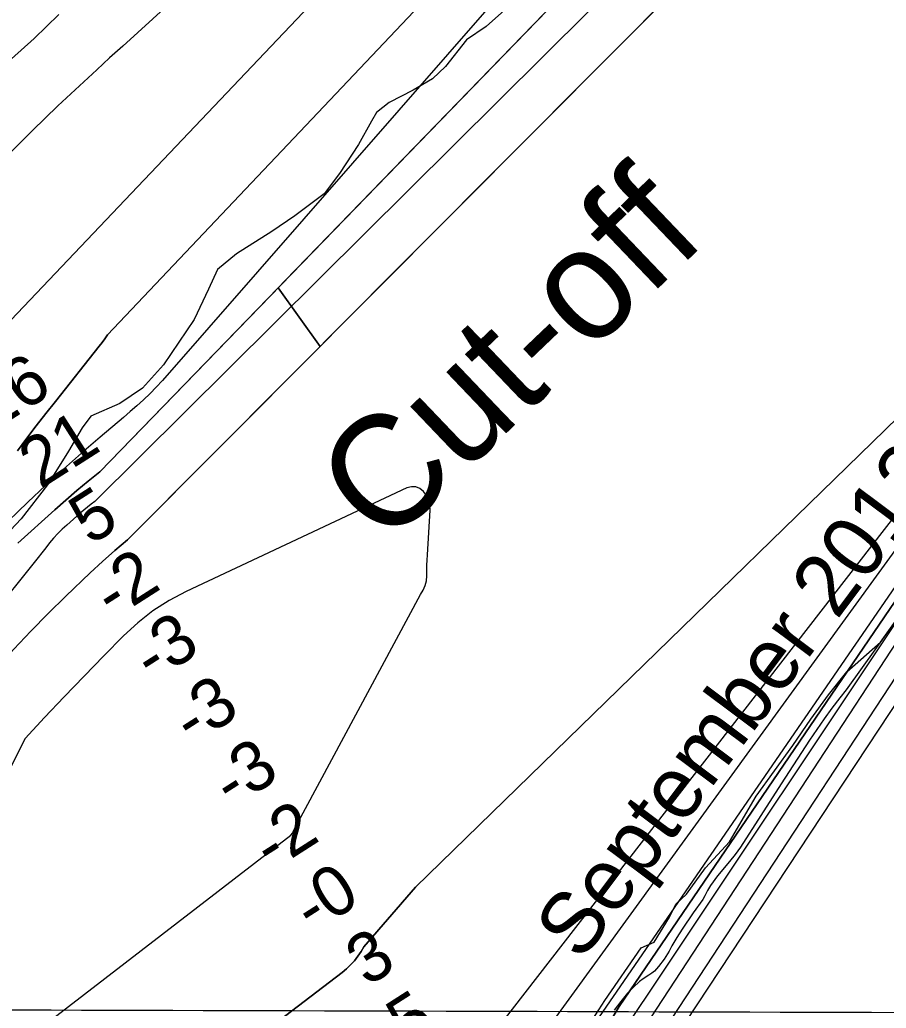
# Model space of a CAD drawing. Extents: x 3161665 to 3199565, y 885729 to 911164.
# Drawn here: x 3181789 to 3182953, y 903276 to 904604 of the extents above; entities that cross this region are included whole.
import ezdxf

# ---------------------------------------------------------------- set-up
doc = ezdxf.new("R2010")
doc.units = 0
for name, color, linetype in [('V-GRID-MAJR', 7, 'Continuous'), ('V-RIVR-EDGE', 7, 'Continuous'), ('V-RIVR-IDEN', 7, 'Continuous'), ('V-RIVR-RANG', 7, 'Continuous'), ('V-SITE-VEGE', 7, 'Continuous'), ('V-TOPO-DPTH', 7, 'Continuous'), ('V-TOPO-MAJR', 7, 'Continuous'), ('V-TOPO-MINR', 7, 'Continuous'), ('V-TOPO-WATR', 7, 'Continuous')]:
    doc.layers.add(name, color=color, linetype=linetype)

msp = doc.modelspace()

# ---------------------------------------------------------------- linework, layer by layer
at = {"layer": 'V-GRID-MAJR'}
msp.add_spline([(3165916.244, 903320.984), (3171139.73, 903304.649), (3176363.22, 903289.0750000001), (3181586.7120000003, 903274.26), (3186810.2060000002, 903260.204), (3192033.702, 903246.909), (3197257.2, 903234.373), (3197257.201, 903234.373)], degree=3, dxfattribs=at)
at = {"layer": 'V-RIVR-EDGE'}
for points in [[(3182444.438369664, 904620.6299423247), (3182415.7732834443, 904595.3363041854), (3182389.284214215, 904577.0530033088), (3182361.133440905, 904541.5043518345), (3182343.822719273, 904524.8173673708), (3182317.8813240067, 904509.7707359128), (3182285.4599176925, 904493.1211158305), (3182268.696870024, 904479.6708007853), (3182261.651837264, 904467.8154677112), (3182244.3050856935, 904436.5574658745), (3182218.8446422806, 904397.7641383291), (3182198.269227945, 904370.2918143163), (3182158.8001199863, 904340.7075265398), (3182127.9870400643, 904319.7365646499), (3182080.421588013, 904289.6326261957), (3182055.005181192, 904268.6483198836), (3182043.0671127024, 904242.2339794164), (3182023.537671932, 904201.2673037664), (3181982.3721643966, 904140.3863153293), (3181954.2320666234, 904109.1550023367), (3181923.959988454, 904088.7223733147), (3181885.0612399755, 904071.5490992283), (3181873.14986033, 904055.9281049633), (3181854.723774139, 904024.6727720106), (3181826.5489808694, 903979.4101089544), (3181791.357178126, 903933.6251263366), (3181763.2197492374, 903903.473147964)], [(3182538.8111740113, 903230.0376668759), (3182575.463730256, 903286.4553297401), (3182623.8880221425, 903357.1882976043), (3182641.293355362, 903364.5348053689), (3182662.2416654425, 903398.3879826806), (3182670.5435126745, 903415.7546220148), (3182684.921157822, 903429.1941249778), (3182710.655209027, 903464.7741852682), (3182742.4725819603, 903499.4698448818), (3182778.7022848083, 903560.6700243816), (3182827.5548042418, 903628.7938582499), (3182851.984825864, 903664.3771430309), (3182875.5379706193, 903696.9198417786), (3182900.3919204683, 903728.1552864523), (3182945.69716372, 903768.0337446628), (3182976.6677550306, 903811.8597610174)]]:
    msp.add_lwpolyline(points, dxfattribs=at)
at = {"layer": 'V-SITE-VEGE'}
for p, q in [((3182990.568, 903831.0599999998), (3182940.241, 903760.4409999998)), ((3182940.241, 903760.4409999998), (3182899.285, 903703.7029999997)), ((3182899.285, 903703.7029999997), (3182890.663, 903692.8889999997)), ((3182890.663, 903692.8889999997), (3182879.999, 903679.0589999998)), ((3182879.999, 903679.0589999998), (3182869.734, 903664.9319999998)), ((3182869.734, 903664.9319999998), (3182850.0840000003, 903636.0309999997)), ((3182850.0840000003, 903636.0309999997), (3182811.9620000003, 903577.3799999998)), ((3182811.9620000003, 903577.3799999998), (3182757.35, 903492.3899999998)), ((3182757.35, 903492.3899999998), (3182750.2070000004, 903482.4389999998)), ((3182750.207, 903482.4389999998), (3182742.506, 903472.8809999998)), ((3182742.506, 903472.8809999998), (3182726.731, 903454.0329999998)), ((3182726.731, 903454.0329999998), (3182716.974, 903440.9319999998)), ((3182716.974, 903440.9319999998), (3182713.083, 903433.9589999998)), ((3182709.562, 903426.7559999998), (3182706.845, 903422.1849999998)), ((3182713.083, 903433.9589999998), (3182709.562, 903426.7559999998)), ((3182706.845, 903422.1849999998), (3182693.844, 903404.1169999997)), ((3182693.844, 903404.1169999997), (3182679.199, 903382.0829999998)), ((3182672.125, 903370.9849999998), (3182665.239, 903359.7739999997)), ((3182679.199, 903382.0829999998), (3182672.125, 903370.9849999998)), ((3182665.239, 903359.7739999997), (3182661.539, 903352.3849999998)), ((3182661.539, 903352.3849999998), (3182655.059, 903341.7759999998)), ((3182647.541, 903331.9029999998), (3182641.833, 903325.8349999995)), ((3182655.059, 903341.7759999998), (3182647.541, 903331.9029999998)), ((3182634.509, 903320.3209999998), (3182626.698, 903315.5269999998)), ((3182638.308, 903322.8789999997), (3182634.509, 903320.3209999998)), ((3182641.833, 903325.8349999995), (3182638.308, 903322.8789999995)), ((3182613.603, 903304.3349999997), (3182605.8370000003, 903296.2739999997)), ((3182621.8510000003, 903311.8749999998), (3182613.603, 903304.3349999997)), ((3182626.698, 903315.5269999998), (3182621.8510000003, 903311.8749999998)), ((3182605.8370000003, 903296.2739999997), (3182596.5350000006, 903285.0099999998)), ((3182596.535, 903285.0099999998), (3182587.633, 903273.4159999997))]:
    msp.add_line(p, q, dxfattribs=at)
at = {"layer": 'V-TOPO-DPTH'}
for points in [[(3183835.065906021, 905815.0671858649), (3182907.189458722, 905020.9829659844), (3182885.173293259, 905004.8232383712), (3182863.3063239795, 904988.4668436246), (3182841.663148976, 904971.8154481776), (3182146.084806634, 904253.7230738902)], [(3184347.5995148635, 905244.1507688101), (3183286.411842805, 904294.4395152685), (3182594.5888685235, 903278.3080113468), (3182487.488621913, 903099.2056746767)], [(3181786.22217521, 904025.0555655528), (3181798.803233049, 904041.7832320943), (3181811.486288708, 904058.4324528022), (3181824.322341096, 904074.9640047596), (3181837.260391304, 904091.4171108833), (3181896.260671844, 904165.7389226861), (3181900.038678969, 904170.6379635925), (3181903.722615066, 904175.604749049), (3181907.2654446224, 904180.673151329), (3182778.397876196, 905101.3026799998)], [(3182841.663148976, 904971.8154481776), (3181896.966867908, 903996.5418461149), (3181881.4889272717, 903984.1750787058), (3181866.1928366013, 903971.5920124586), (3181851.1695208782, 903958.6844979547), (3181836.3280551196, 903945.5606846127), (3181786.782413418, 903900.7951798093)], [(3182146.084806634, 904253.7230738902), (3182136.436388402, 904243.7623618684), (3182192.7348898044, 904165.2301631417), (3182200.6844623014, 904173.2179588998), (3182810.4629627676, 904785.9284060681), (3182816.005923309, 904790.9755291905), (3182905.0863603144, 904865.6200186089), (3182917.6212047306, 904875.6218457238), (3182930.452321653, 904885.2065693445), (3182943.727847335, 904894.1656377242), (3182957.2996455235, 904902.7076026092)], [(3182810.4629627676, 904785.9284060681), (3181934.2118929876, 903905.4641319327), (3181917.0404695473, 903891.062197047), (3181900.341106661, 903876.115465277), (3181883.95645081, 903860.805535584), (3181851.4385205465, 903829.4255245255), (3181827.788474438, 903806.1427887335), (3181804.4553750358, 903782.5527543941), (3181781.5976956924, 903758.501772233), (3181759.056963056, 903734.1434915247), (3181736.747463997, 903709.560608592), (3181714.4290373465, 903684.9858380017), (3181692.0972193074, 903660.4232359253), (3181669.7564736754, 903635.8687461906), (3181663.2042843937, 903628.671242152), (3181637.4309595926, 903600.6654670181), (3181611.45797048, 903572.8481506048), (3181585.1854849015, 903545.3135222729), (3181558.7133350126, 903517.9673526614), (3181521.1377539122, 903479.5691089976), (3181505.7181364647, 903463.4498108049), (3181275.7298309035, 903087.8198562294), (3180984.6043445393, 902711.444104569)], [(3181877.238929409, 902581.8186844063), (3181978.119347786, 902703.1226829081), (3181989.3795327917, 902717.0774271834), (3182000.357169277, 902731.2444968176), (3182010.9109829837, 902745.7300544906), (3182021.1822481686, 902760.4279375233), (3182028.036449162, 902770.551877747), (3182035.0359025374, 902780.653019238), (3182252.1612116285, 902995.6640389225), (3182281.175556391, 903022.1760541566), (3182310.3172048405, 903048.5480749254), (3182339.5437224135, 903074.8267660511), (3182354.1564041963, 903087.9021156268), (3182376.022579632, 903107.6995673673), (3182397.7319294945, 903127.6655474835), (3182419.206040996, 903147.8843201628), (3182440.5233269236, 903168.271621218), (3183283.759151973, 904329.8138891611)], [(3181877.238929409, 902581.8186844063), (3181978.119347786, 902703.1226829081), (3181989.3795327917, 902717.0774271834), (3182000.357169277, 902731.2444968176), (3182010.9109829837, 902745.7300544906), (3182021.1822481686, 902760.4279375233), (3182028.036449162, 902770.551877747), (3182035.0359025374, 902780.653019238), (3182252.1612116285, 902995.6640389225), (3182281.175556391, 903022.1760541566), (3182310.3172048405, 903048.5480749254), (3182339.5437224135, 903074.8267660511), (3182354.1564041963, 903087.9021156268), (3182376.022579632, 903107.6995673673), (3182397.7319294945, 903127.6655474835), (3182419.206040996, 903147.8843201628), (3182440.5233269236, 903168.271621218), (3183283.759151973, 904329.8138891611)], [(3181806.4156484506, 903006.4368189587), (3182222.3293797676, 903324.0698022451), (3182228.182217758, 903328.9440298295), (3182233.731895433, 903334.1172011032), (3182238.8268326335, 903339.7387879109), (3182243.6186095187, 903345.659318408), (3182247.84599997, 903351.9798408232), (3182251.6386024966, 903358.524868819), (3182320.9121226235, 903438.6485931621), (3183224.991208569, 904319.1395092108)], [(3183224.991208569, 904319.1395092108), (3182320.9121226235, 903438.6485931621), (3182251.6386024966, 903358.524868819), (3182247.84599997, 903351.9798408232), (3182243.6186095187, 903345.659318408), (3182238.8268326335, 903339.7387879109), (3182233.731895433, 903334.1172011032), (3182228.182217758, 903328.9440298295), (3182222.3293797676, 903324.0698022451), (3181806.4156484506, 903006.4368189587)], [(3180984.6043445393, 902711.444104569), (3181275.7298309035, 903087.8198562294), (3181505.7181364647, 903463.4498108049), (3181521.1377539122, 903479.5691089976), (3181558.7133350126, 903517.9673526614), (3181585.1854849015, 903545.3135222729), (3181611.45797048, 903572.8481506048), (3181637.4309595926, 903600.6654670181), (3181663.2042843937, 903628.671242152), (3181669.7564736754, 903635.8687461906), (3181692.0972193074, 903660.4232359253), (3181714.4290373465, 903684.9858380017), (3181736.747463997, 903709.560608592), (3181759.056963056, 903734.1434915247), (3181781.5976956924, 903758.501772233), (3181804.4553750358, 903782.5527543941), (3181827.788474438, 903806.1427887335), (3181851.4385205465, 903829.4255245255), (3181883.95645081, 903860.805535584), (3181900.341106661, 903876.115465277), (3181917.0404695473, 903891.062197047), (3181934.2118929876, 903905.4641319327), (3182192.7348898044, 904165.2301631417), (3182136.436388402, 904243.7623618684)], [(3182136.436388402, 904243.7623618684), (3181896.966867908, 903996.5418461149), (3181881.4889272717, 903984.1750787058), (3181866.1928366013, 903971.5920124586), (3181851.1695208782, 903958.6844979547), (3181836.3280551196, 903945.5606846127), (3181786.782413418, 903900.7951798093)]]:
    msp.add_lwpolyline(points, dxfattribs=at)
at = {"layer": 'V-TOPO-MAJR'}
for points in [[(3181841.9072612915, 904611.4334072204), (3181825.3679170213, 904595.1474520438), (3181808.6075729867, 904579.0971505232), (3181791.515729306, 904563.4003294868), (3181774.2028858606, 904547.939162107), (3181644.8846726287, 904434.8572471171), (3181622.0656457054, 904414.947357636), (3181599.2175781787, 904395.0709245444), (3181576.325949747, 904375.2446760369), (3181229.7348309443, 903868.8280833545), (3181218.1428070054, 903857.0268007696), (3181206.6767477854, 903845.1062493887), (3181195.3996356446, 903833.0067948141)], [(3180828.6334049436, 900724.8900758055), (3181376.955724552, 901323.9345958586), (3181388.4036950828, 901340.112740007), (3181655.170856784, 901830.6746906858), (3181662.670229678, 901844.3475660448), (3181670.140097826, 901858.0364799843), (3181677.5657088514, 901871.7494517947), (3181963.4457807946, 902149.0424184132), (3182189.5505624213, 902466.4558204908), (3182546.8474441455, 903081.6070709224), (3183194.722359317, 904069.700354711), (3183323.3794915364, 904283.9477436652)]]:
    msp.add_lwpolyline(points, dxfattribs=at)
at = {"layer": 'V-TOPO-MINR'}
for points in [[(3182487.488621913, 903099.2056746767), (3182594.5888685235, 903278.3080113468), (3183286.411842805, 904294.4395152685), (3184347.5995148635, 905244.1507688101)], [(3182707.0271630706, 905179.8428876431), (3181768.9579021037, 904191.781849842)], [(3182778.397876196, 905101.3026799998), (3181907.2654446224, 904180.673151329), (3181903.722615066, 904175.604749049), (3181900.038678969, 904170.6379635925), (3181896.260671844, 904165.7389226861), (3181837.260391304, 904091.4171108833), (3181824.322341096, 904074.9640047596), (3181811.486288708, 904058.4324528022), (3181798.803233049, 904041.7832320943), (3181786.22217521, 904025.0555655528)], [(3182561.8846876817, 903072.2892888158), (3183217.545113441, 904066.1483571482), (3183321.8088643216, 904268.8700211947), (3183327.4157545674, 904272.7175415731), (3183328.6402649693, 904273.5345165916), (3183329.052736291, 904273.8003390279), (3183353.2480116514, 904289.2189678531), (3183365.8676608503, 904297.0023964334), (3183378.6312316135, 904304.5335067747), (3183391.6106847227, 904311.6861397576), (3183404.7340593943, 904318.5864545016), (3183419.3074409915, 904325.9777036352), (3183439.9155814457, 904336.1923884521), (3183460.643518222, 904346.1517575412), (3183481.5511494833, 904355.7281530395), (3183502.5785770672, 904365.04923281), (3183891.52612024, 904533.1988917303), (3184628.08088796, 904867.6084901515), (3184636.146845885, 904873.5348872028), (3184643.4354735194, 904880.1858125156), (3184649.5581057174, 904887.92353022), (3184654.9034076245, 904896.3857761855), (3184702.5749870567, 904987.5621562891)], [(3182681.523907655, 904921.2428027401), (3181980.920437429, 904119.2466009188), (3181972.7922124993, 904110.4583819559), (3181964.3673504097, 904101.9311981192), (3181955.6386498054, 904093.6897843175), (3181946.803253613, 904085.5667685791), (3181937.8078140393, 904077.6213499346), (3181928.705678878, 904069.7943293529), (3181897.226168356, 904043.2656033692), (3181872.521134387, 904022.0223215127), (3181848.105104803, 904000.4582953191), (3181824.1225817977, 903978.4131526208), (3181800.429063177, 903956.0472655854), (3181720.334163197, 903878.9202047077)], [(3182810.4629627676, 904785.9284060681), (3181934.2118929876, 903905.4641319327), (3181917.0404695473, 903891.062197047), (3181900.341106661, 903876.115465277), (3181883.95645081, 903860.805535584), (3181851.4385205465, 903829.4255245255), (3181827.788474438, 903806.1427887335), (3181804.4553750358, 903782.5527543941), (3181781.5976956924, 903758.501772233), (3181759.056963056, 903734.1434915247), (3181736.747463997, 903709.560608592), (3181714.4290373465, 903684.9858380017), (3181692.0972193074, 903660.4232359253), (3181669.7564736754, 903635.8687461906), (3181663.2042843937, 903628.671242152), (3181637.4309595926, 903600.6654670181), (3181611.45797048, 903572.8481506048), (3181585.1854849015, 903545.3135222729), (3181558.7133350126, 903517.9673526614), (3181521.1377539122, 903479.5691089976), (3181505.7181364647, 903463.4498108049), (3181275.7298309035, 903087.8198562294), (3180984.6043445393, 902711.444104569)], [(3182810.4629627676, 904785.9284060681), (3181934.2118929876, 903905.4641319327), (3181917.0404695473, 903891.062197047), (3181900.341106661, 903876.115465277), (3181883.95645081, 903860.805535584), (3181851.4385205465, 903829.4255245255), (3181827.788474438, 903806.1427887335), (3181804.4553750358, 903782.5527543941), (3181781.5976956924, 903758.501772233), (3181759.056963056, 903734.1434915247), (3181736.747463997, 903709.560608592), (3181714.4290373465, 903684.9858380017), (3181692.0972193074, 903660.4232359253), (3181669.7564736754, 903635.8687461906), (3181663.2042843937, 903628.671242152), (3181637.4309595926, 903600.6654670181), (3181611.45797048, 903572.8481506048), (3181585.1854849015, 903545.3135222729), (3181558.7133350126, 903517.9673526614), (3181521.1377539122, 903479.5691089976), (3181505.7181364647, 903463.4498108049), (3181275.7298309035, 903087.8198562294), (3180984.6043445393, 902711.444104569)], [(3182048.826583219, 904679.5894802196), (3181927.6432508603, 904568.9600266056), (3181910.1673444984, 904552.962965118), (3181892.7202159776, 904536.9346627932), (3181875.3162542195, 904520.859499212), (3181857.9410703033, 904504.7530947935), (3181840.6795688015, 904488.5278081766), (3181823.540829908, 904472.1752902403), (3181806.5862349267, 904455.6319253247), (3181789.7544025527, 904438.9613290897), (3181679.355281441, 904328.3886681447)], [(3182613.941547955, 904675.867456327), (3181890.24806733, 903956.9023645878), (3181885.2290977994, 903953.050776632), (3181880.2690263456, 903949.1264211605), (3181875.3973020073, 903945.0929144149), (3181870.584475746, 903940.9866401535), (3181852.5045305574, 903925.2107250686), (3181846.381660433, 903919.5600252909), (3181840.482381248, 903913.696554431), (3181834.918488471, 903907.5139269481), (3181829.578186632, 903901.1185283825), (3181824.396223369, 903894.57082672), (3181819.2001793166, 903888.034355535), (3181813.9830140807, 903881.5147300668), (3181808.7517680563, 903875.0063350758), (3181752.350094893, 903805.0668464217)], [(3181645.3225130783, 902585.4523024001), (3181663.594540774, 902601.4656575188), (3181681.7221021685, 902617.6461415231), (3181693.887781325, 902628.6550956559), (3181718.041381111, 902650.4075211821), (3181742.263770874, 902672.0827025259), (3181766.589345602, 902693.6420175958), (3181790.9837103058, 902715.1240884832), (3181911.3802284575, 902820.6380969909), (3181919.299911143, 902827.4745543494), (3181927.2864967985, 902834.2307117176), (3181935.3734369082, 902840.8664191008), (3181943.527279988, 902847.4218264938), (3181951.7469490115, 902853.8969127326), (3181959.9874470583, 902860.3452473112), (3181968.2591886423, 902866.7534543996), (3181976.5517592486, 902873.1349098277), (3182365.563394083, 903170.9920832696), (3182368.8793813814, 903173.6339893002), (3182370.495656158, 903175.0052832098), (3182372.0910714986, 903176.401747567), (3182381.4293404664, 903184.7682948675), (3182383.3096050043, 903186.742950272), (3183277.16494395, 904340.3895127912)], [(3181306.468494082, 901320.2118043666), (3181558.43324102, 901846.7950802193), (3181913.086603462, 902196.0042883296), (3181915.460581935, 902198.0099667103), (3181917.5916665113, 902200.2720449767), (3181919.5608218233, 902202.7050565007), (3181925.2710523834, 902210.6481164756), (3181927.901452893, 902214.6132908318), (3181930.323596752, 902218.6918065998), (3181932.433355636, 902222.9403344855), (3181934.3348578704, 902227.3022037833), (3181935.8132902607, 902231.8005977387), (3181936.948586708, 902236.3643016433), (3182100.2870267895, 902558.837707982), (3182105.9415369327, 902566.9094782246), (3182111.0595434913, 902575.2758624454), (3182115.3727946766, 902584.0841676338), (3182460.6746456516, 903107.8164344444), (3183296.075589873, 904323.3771888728)], [(3181806.4156484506, 903006.4368189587), (3182222.3293797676, 903324.0698022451), (3182228.182217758, 903328.9440298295), (3182233.731895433, 903334.1172011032), (3182238.8268326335, 903339.7387879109), (3182243.6186095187, 903345.659318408), (3182247.84599997, 903351.9798408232), (3182251.6386024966, 903358.524868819), (3182320.9121226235, 903438.6485931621), (3183224.991208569, 904319.1395092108)], [(3181806.4156484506, 903006.4368189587), (3182222.3293797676, 903324.0698022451), (3182228.182217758, 903328.9440298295), (3182233.731895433, 903334.1172011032), (3182238.8268326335, 903339.7387879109), (3182243.6186095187, 903345.659318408), (3182247.84599997, 903351.9798408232), (3182251.6386024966, 903358.524868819), (3182320.9121226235, 903438.6485931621), (3183224.991208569, 904319.1395092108)], [(3180815.8323317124, 900729.2367142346), (3181352.165047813, 901341.1567510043), (3181369.742457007, 901368.2206813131), (3181647.6367422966, 901855.8820628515), (3181650.007288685, 901861.0022080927), (3181652.047134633, 901866.2628550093), (3181653.86651362, 901871.6171697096), (3181886.713528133, 902108.609273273), (3181896.3463981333, 902116.7463670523), (3181904.993270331, 902125.92438867), (3181912.9828106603, 902135.7963621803), (3182168.6239899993, 902495.8423663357), (3182497.69277135, 903090.4738871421), (3182534.663520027, 903146.6352502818), (3183274.05505433, 904255.8067983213), (3183293.427241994, 904289.1569087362), (3183315.193396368, 904307.2011864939)], [(3181362.109356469, 901319.0453677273), (3181371.437811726, 901333.1218267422), (3181380.2413542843, 901353.5798286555), (3181649.40193759, 901842.3011224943), (3181653.9647631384, 901851.0247937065), (3181658.3169677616, 901859.8477514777), (3181662.3532409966, 901868.8196390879), (3181666.178893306, 901877.8908132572), (3181969.138111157, 902179.2686505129), (3182158.4118291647, 902460.9317521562), (3182524.033479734, 903090.4299615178), (3183307.472689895, 904287.3765173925), (3183325.1603827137, 904299.6086364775)], [(3181778.848596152, 903219.5217330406), (3182153.439235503, 903508.4566520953), (3182155.8935871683, 903511.1319060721), (3182156.703902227, 903512.737281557), (3182157.3057868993, 903514.476531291), (3182327.797946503, 903831.9930254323), (3182331.3474465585, 903837.7922924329), (3182334.0690450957, 903843.8683344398), (3182335.548791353, 903850.3595389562), (3182336.200636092, 903857.1275184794), (3182336.241406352, 903864.120454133), (3182336.372175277, 903871.1108364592), (3182336.6379421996, 903878.0973887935), (3182336.9937077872, 903885.0813877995), (3182340.6512702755, 903945.4074465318), (3182340.223961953, 903952.2820429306), (3182338.788734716, 903958.8036656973), (3182335.841629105, 903964.7958280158), (3182331.8866045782, 903970.4350167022), (3182326.7509422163, 903974.1935101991), (3182321.3138504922, 903976.4565899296), (3182315.424614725, 903976.4765490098), (3182309.233949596, 903975.0010943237), (3182012.9936307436, 903835.9977251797), (3181990.093660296, 903823.7095993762), (3181968.259846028, 903809.9182786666), (3181948.025266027, 903793.8721655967), (3181928.8568422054, 903776.3228576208), (3181902.462419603, 903749.411162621), (3181875.7212092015, 903721.9389503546), (3181849.119614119, 903694.3332151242), (3181822.7274420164, 903666.5271954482), (3181796.474885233, 903638.5876528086), (3181599.757613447, 903245.9535807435)]]:
    msp.add_lwpolyline(points, dxfattribs=at)
at = {"layer": 'V-TOPO-WATR'}
for points in [[(3181786.782413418, 903900.7951798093), (3181836.3280551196, 903945.5606846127), (3181851.1695208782, 903958.6844979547), (3181866.1928366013, 903971.5920124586), (3181881.4889272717, 903984.1750787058), (3181896.966867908, 903996.5418461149), (3182841.663148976, 904971.8154481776)], [(3181877.238929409, 902581.8186844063), (3181978.119347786, 902703.1226829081), (3181989.3795327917, 902717.0774271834), (3182000.357169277, 902731.2444968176), (3182010.9109829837, 902745.7300544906), (3182021.1822481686, 902760.4279375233), (3182028.036449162, 902770.551877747), (3182035.0359025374, 902780.653019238), (3182252.1612116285, 902995.6640389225), (3182281.175556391, 903022.1760541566), (3182310.3172048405, 903048.5480749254), (3182339.5437224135, 903074.8267660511), (3182354.1564041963, 903087.9021156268), (3182376.022579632, 903107.6995673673), (3182397.7319294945, 903127.6655474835), (3182419.206040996, 903147.8843201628), (3182440.5233269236, 903168.271621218), (3183283.759151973, 904329.8138891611)]]:
    msp.add_lwpolyline(points, dxfattribs=at)

# ---------------------------------------------------------------- texts
at = {"layer": 'V-RIVR-IDEN'}
for s, height, rotation, p in [('Cut-off', 149.99970000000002, 43.67288239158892, (3182279.1441400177, 903892.1819853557)), ('September 2012', 83.0000000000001, 53.213176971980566, (3182543.129704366, 903337.0794706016))]:
    msp.add_text(s, height=height, rotation=rotation, dxfattribs=at).set_placement(p)
at = {"layer": 'V-RIVR-RANG'}
for s, p in [('26', (3181751.8749287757, 904049.875233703)), ('21', (3181816.9596157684, 903972.8076243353)), ('5', (3181884.2670726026, 903897.1640088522)), ('-2', (3181914.4733054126, 903797.7675798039)), ('-3', (3181967.340022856, 903712.8791547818)), ('-3', (3182020.6510228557, 903628.2741547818)), ('-3', (3182073.963022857, 903543.6701547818)), ('-2', (3182127.718305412, 903459.349579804)), ('-0', (3182182.585174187, 903375.7416306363)), ('3', (3182256.1122249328, 903304.0787337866)), ('5', (3182310.756072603, 903220.3270088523))]:
    msp.add_text(s, height=66.99999999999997, rotation=32.626944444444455, dxfattribs=at).set_placement(p)

doc.saveas('drawing.dxf')
